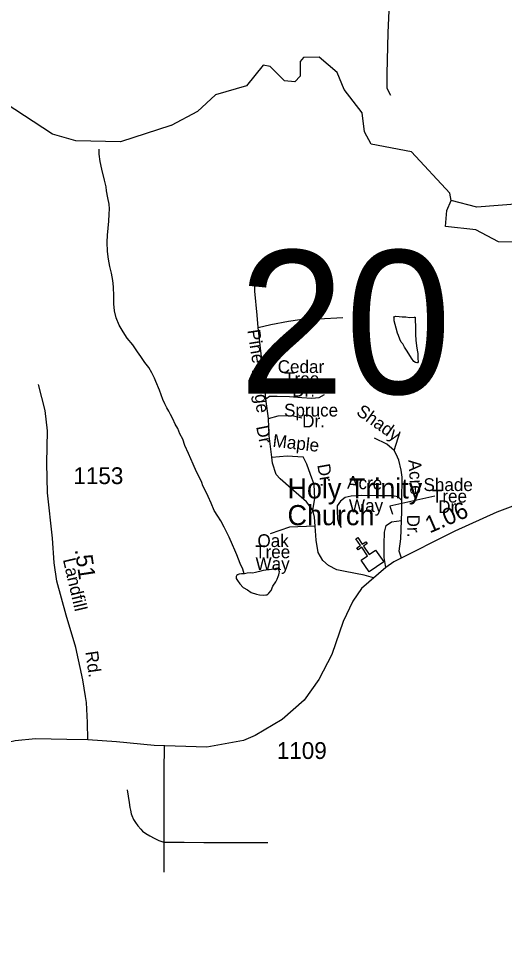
# Model space of a CAD drawing. Extents: x 2126262 to 2293712, y 749403 to 919119.
# Drawn here: x 2183667 to 2187286, y 837855 to 844700 of the extents above; entities that cross this region are included whole.
import ezdxf

# ---------------------------------------------------------------- set-up
doc = ezdxf.new("R2010")
doc.units = 0
for name, color, linetype in [('Exist Cultural Church CELL', 7, 'Continuous'), ('Exist Cultural Church Label', 7, 'Continuous'), ('Exist Hydrographic Creek Single Shore', 7, 'Continuous'), ('Exist Hydrographic Lake Shore', 7, 'Continuous'), ('Exist Hydrographic Misc Water Feature', 7, 'Continuous'), ('Exist Road Non-System Type 51', 7, 'Continuous'), ('Exist Road Non-System Type 51 Label', 7, 'Continuous'), ('Exist Road Secondary Mileage Hundredths English Label', 7, 'Continuous'), ('Exist Road Secondary Structure Standard Bridge Number Label', 7, 'Continuous'), ('Exist Road Secondary Type 41 Attributed', 7, 'Continuous'), ('Exist Road Secondary Type 51 Attributed', 7, 'Continuous'), ('Exist Road Secondary Type 51 Label', 7, 'Continuous'), ('Exist Road Secondary Type 51 Number Label', 7, 'Continuous')]:
    doc.layers.add(name, color=color, linetype=linetype)

msp = doc.modelspace()

# ---------------------------------------------------------------- linework, layer by layer
at = {"layer": 'Exist Cultural Church CELL'}
msp.add_lwpolyline([(2186217.6, 840671), (2186264.6, 840703.1), (2186221.8, 840766), (2186195.4, 840748), (2186186.4, 840761.2), (2186212.8, 840779.2), (2186179, 840829), (2186192.3, 840838), (2186226.1, 840788.2), (2186252.5, 840806.2), (2186261.5, 840793), (2186235.1, 840775), (2186277.9, 840712.1), (2186325.6, 840744.4), (2186385.5, 840656.4), (2186277.5, 840582.9)], close=True, dxfattribs=at)
at = {"layer": 'Exist Hydrographic Creek Single Shore'}
for points in [[(2186887.5, 843344.7), (2186878.5, 843400.7), (2186593.5, 843708.4), (2186292.5, 843763.9), (2186242.4, 843856.7), (2186224.4, 843998.1), (2186090.5, 844171.6), (2186039.4, 844297.2), (2185905.5, 844411.5), (2185788.4, 844410.6), (2185763.4, 844378.4), (2185764.5, 844270.1), (2185723.4, 844228.4), (2185647.4, 844236.4), (2185539.5, 844343.6), (2185488.5, 844351.3), (2185365.4, 844199.6), (2185132.5, 844132.3), (2184999.4, 844007.1), (2184803.4, 843904.4)], [(2184800.5, 843902.9), (2184427.5, 843782.7), (2184094.5, 843789.6), (2183919.4, 843839.1), (2183568.3, 844069.5), (2183534.5, 844080)]]:
    msp.add_lwpolyline(points, dxfattribs=at)
at = {"layer": 'Exist Hydrographic Lake Shore'}
for points in [[(2187239.4, 843038.9), (2187071.5, 843127.7), (2186846.5, 843152), (2186854.5, 843270), (2186887.5, 843344.7)], [(2187979.4, 843125.3), (2187737.5, 843274.7), (2187395.4, 843321.1), (2187079.5, 843294.9), (2186887.5, 843344.7)], [(2187979.4, 843125.3), (2187989.5, 842934.8), (2187664.5, 843033.4), (2187239.4, 843038.9)]]:
    msp.add_lwpolyline(points, dxfattribs=at)
at = {"layer": 'Exist Hydrographic Misc Water Feature'}
for points in [[(2184802.8, 843904.1), (2184800.5, 843902.9)], [(2184816.4, 841722), (2184798.2, 841753.9), (2184786.1, 841777.8), (2184771.7, 841803.8), (2184756.1, 841833.7), (2184741.8, 841865.8), (2184717.6, 841935.8), (2184689.3, 841999.7), (2184679.2, 842023.7), (2184659.1, 842063.6), (2184636.8, 842103.3), (2184606.6, 842141.2), (2184578.3, 842185), (2184552.1, 842220.9), (2184517.9, 842272.7), (2184477.5, 842322.4), (2184447.3, 842368.2), (2184417, 842418), (2184394.8, 842471.9), (2184382.5, 842525.8), (2184376, 842575.8), (2184375.8, 842633.8), (2184373.5, 842703.7), (2184369.4, 842749.7), (2184358.7, 842805.6), (2184346.6, 842853.6), (2184336.4, 842909.5), (2184330, 842965.4), (2184327.6, 843035.3), (2184329.2, 843087.4), (2184335.2, 843139.4), (2184338.8, 843191.3), (2184342.5, 843243.4), (2184344.4, 843283.4), (2184342.1, 843319.3), (2184331.9, 843365.3), (2184323.5, 843417.3), (2184319.4, 843447.2), (2184307.1, 843497.1), (2184286.6, 843579), (2184274.3, 843636.9), (2184268.1, 843690.8), (2184267.9, 843726.8)], [(2186495.6, 842341.5), (2186487.6, 842359.4), (2186477.3, 842395.2), (2186462.8, 842451.2), (2186462.8, 842473.1), (2186460.7, 842481.1), (2186476.5, 842485.2), (2186500.5, 842483.4), (2186522.9, 842479.6), (2186550.5, 842479.8), (2186578.8, 842476), (2186612.5, 842478.2), (2186620.5, 842478.3), (2186620.9, 842448.2), (2186623.1, 842416.2), (2186621.5, 842348.3), (2186625.8, 842306.3), (2186630.1, 842264.4), (2186634.4, 842232.4), (2186638.5, 842206.4), (2186640.6, 842188.4), (2186640.8, 842164.5), (2186642.8, 842150.5), (2186643, 842146.5), (2186637.1, 842138.4), (2186631.1, 842138.4), (2186621.1, 842140.4), (2186609, 842148.2), (2186592.8, 842172.1), (2186560.4, 842225.9), (2186540.3, 842255.7), (2186528, 842279.7), (2186516.1, 842291.6), (2186505.8, 842313.5), (2186495.6, 842341.5)], [(2185346.3, 840568), (2185336, 840601.9), (2185317.8, 840645.8), (2185293.4, 840709.6), (2185277.2, 840743.5), (2185260.8, 840783.4), (2185234.3, 840841.2), (2185197.8, 840914.9), (2185173.6, 840962.7), (2185151.3, 840996.6), (2185125, 841040.3), (2185102.5, 841094.2), (2185078.3, 841144), (2185062.1, 841179.8), (2185039.7, 841223.7), (2185031.5, 841247.6), (2185011.2, 841289.5), (2184993, 841327.4), (2184966.7, 841385.1), (2184932.1, 841462.9), (2184905.8, 841522.7), (2184889.6, 841570.6), (2184869.1, 841610.4), (2184852.9, 841650.3), (2184832.8, 841682.1), (2184816.4, 841722)], [(2185346.3, 840568), (2185326.4, 840567.9), (2185310.4, 840565.8), (2185302.4, 840563.6), (2185300.3, 840559.7), (2185296.2, 840559.7), (2185292.3, 840557.6), (2185286.4, 840547.6), (2185286.6, 840533.6), (2185296.6, 840517.7), (2185314.9, 840493.8), (2185340.7, 840466), (2185371.1, 840448.2), (2185399, 840428.4), (2185439.4, 840416.7), (2185461.3, 840412.8), (2185487.3, 840409), (2185507.2, 840411.1), (2185515.2, 840413.2), (2185523.2, 840417.2), (2185531, 840425.3), (2185547, 840445.4), (2185560.8, 840475.5), (2185582.5, 840507.7), (2185592.3, 840529.7), (2185600.3, 840547.7), (2185606.3, 840561.8), (2185608.1, 840573.8), (2185610, 840583.8), (2185608.1, 840591.8), (2185603.8, 840601.7), (2185599.7, 840607.7), (2185591.7, 840611.7), (2185581.9, 840607.6), (2185565.9, 840603.5), (2185550.1, 840601.4), (2185534.1, 840599.3), (2185518.1, 840597.2), (2185508.1, 840595.1), (2185488.2, 840593), (2185462.1, 840584.8), (2185432, 840578.6), (2185410, 840574.4), (2185392, 840576.3), (2185370.1, 840574.2), (2185350.4, 840568.1), (2185346.3, 840568)]]:
    msp.add_lwpolyline(points, dxfattribs=at)
at = {"layer": 'Exist Road Non-System Type 51'}
for p, q in [((2185527.1, 841724.1), (2185508.9, 841870.7)), ((2186464, 841484.9), (2186508.6, 841627.3))]:
    msp.add_line(p, q, dxfattribs=at)
for points in [[(2186454.6, 845543.1), (2186446.2, 845256.9), (2186415.5, 844593.6), (2186407.9, 844287.2), (2186409.3, 844181.1), (2186437.2, 844129.4)], [(2185450.3, 842401.6), (2185444.8, 842493.8), (2185426.6, 842671.7), (2185429.4, 842801.6)], [(2185450.3, 842401.6), (2185545.2, 842422.6), (2185676.4, 842449.1), (2185761.4, 842460.3), (2185899.6, 842464.4), (2186080.9, 842475.6)], [(2185508.9, 841870.7), (2185489.4, 842073.1), (2185450.3, 842401.6)], [(2185508.9, 841870.7), (2185535.4, 841890.2), (2185592.6, 841890.2), (2185683.3, 841887.4), (2185775.4, 841880.5), (2185850.7, 841874.9), (2185906.5, 841880.5), (2185945.6, 841902.8)], [(2185527.1, 841724.1), (2185599.6, 841743.6), (2185704.3, 841745), (2185775.4, 841728.3)], [(2185553.6, 841435.9), (2185534.1, 841595.1), (2185527.1, 841724.1)], [(2186464, 841484.9), (2186408.2, 841533.7), (2186316.1, 841578.4)], [(2185553.6, 841435.9), (2185668, 841445.7), (2185785.2, 841438.7)], [(2185874.5, 840922.1), (2185871.7, 840990.5), (2185859.1, 841042.1), (2185811.7, 841103.6), (2185698, 841203.4), (2185615.7, 841274.6), (2185586.4, 841308.1), (2185557.1, 841390.5), (2185553.6, 841435.9)], [(2185859.1, 841042.1), (2185872.5, 841128.6), (2185868.2, 841231.8), (2185841.8, 841306.4), (2185813.3, 841383.3), (2185785.2, 841438.7)], [(2186519.8, 841113.3), (2186523.9, 841287.1), (2186515.5, 841340.1), (2186498.8, 841414.1), (2186479.3, 841458.3), (2186464, 841484.9)], [(2186519.8, 841113.3), (2186493.3, 841141.2), (2186448.6, 841148.2), (2186353.7, 841149.6), (2186218.4, 841151), (2186144.5, 841146.8), (2186098.4, 841137), (2186063.6, 841107.7), (2186039.9, 841074.2), (2186038.5, 841037.9), (2186041.2, 840977.8), (2186048.2, 840945.7), (2186069.1, 840913.6)], [(2186518.4, 840963.9), (2186519.8, 841030.9), (2186519.8, 841113.3)], [(2186402.6, 840616.6), (2186390, 840689.2), (2186388.6, 840789.7), (2186392.8, 840877.7), (2186404, 840928), (2186443.1, 840954.5), (2186518.4, 840963.9)], [(2186518.4, 840684.6), (2186501.6, 840736.3), (2186512.8, 840828.4), (2186518.4, 840963.9)], [(2185874.5, 840922.1), (2185746.1, 840917.9), (2185684.7, 840915.1), (2185541, 840864.8)], [(2186310.4, 840537.4), (2186239.3, 840558.3), (2186098.4, 840584.9), (2186035.6, 840598.8), (2185974.2, 840629.5), (2185933.8, 840668.6), (2185897.5, 840725.9), (2185882.1, 840818), (2185874.5, 840922.1)], [(2184750.6, 839294.4), (2184750.2, 839091.9), (2184749.8, 838901.7), (2184749.6, 838571.6)], [(2184475.2, 838961), (2184491.2, 838868.2), (2184496.5, 838830.7), (2184500.8, 838809.4), (2184506.8, 838784), (2184511.7, 838769.7), (2184524.4, 838740.6), (2184538.6, 838717.3), (2184555, 838693.6), (2184577.3, 838667.8), (2184590.2, 838653.9), (2184614.2, 838635.7), (2184644, 838618.1), (2184676, 838602), (2184711.4, 838585.5), (2184749.6, 838571.6)], [(2184749.6, 838571.6), (2184749.2, 838528.6), (2184749, 838348.2)], [(2184749.6, 838571.6), (2184901.1, 838571.1), (2185047.7, 838570.6), (2185194.3, 838570.2), (2185340.7, 838569.8), (2185522.8, 838569.1)]]:
    msp.add_lwpolyline(points, dxfattribs=at)
at = {"layer": 'Exist Road Non-System Type 51 Label'}
msp.add_lwpolyline([(2186766.2, 841144.9), (2186431.9, 841071.9), (2186450.1, 841011.1)], dxfattribs=at)
at = {"layer": 'Exist Road Secondary Type 41 Attributed'}
msp.add_lwpolyline([(2184165.8, 839656.9), (2184147.5, 839779), (2184094.4, 840020.7), (2184021.9, 840260.9), (2183952.9, 840514), (2183933.3, 840649.4), (2183919.3, 840834.2), (2183882.3, 841171.4), (2183878.1, 841392), (2183884.4, 841632.9), (2183866.3, 841783.7), (2183817.4, 841977.8)], dxfattribs=at)
at = {"layer": 'Exist Road Secondary Type 51 Attributed'}
for points in [[(2187367.5, 841079.6), (2187228, 841026.6), (2186916.2, 840884.9), (2186462, 840656.6), (2186402.6, 840616.6), (2186221.4, 840459), (2186156.5, 840366.1), (2186084.5, 840213.9), (2186000.8, 839968.2), (2185903.2, 839781.1), (2185794.3, 839627.5), (2185629.7, 839485), (2185429.5, 839365.7), (2185341.6, 839328), (2185070.3, 839279.8), (2184676.8, 839290.9), (2184397.8, 839318.9), (2184184.4, 839332.8)], [(2184184.4, 839332.8), (2184181, 839463.5), (2184172.6, 839611.5), (2184165.8, 839656.9)], [(2184184.4, 839332.8), (2184026.7, 839337), (2183795.1, 839339.8), (2183641.7, 839325.9), (2183513.3, 839295.1), (2183396.8, 839231.6), (2183301.9, 839157.6), (2183233.6, 839075.2), (2183072.4, 838823.2), (2182965, 838650), (2182802.5, 838395.2), (2182713.2, 838300.3), (2182618.3, 838224.9), (2182514.4, 838158.5), (2182367.9, 838094.3), (2181859.4, 837916.3), (2181694.8, 837854.8)]]:
    msp.add_lwpolyline(points, dxfattribs=at)

# ---------------------------------------------------------------- texts
at = {"layer": 'Exist Cultural Church Label'}
for s, p in [('Holy Trinity', (2185669.7, 841129.1)), ('Church', (2185669.7, 840929.9))]:
    msp.add_text(s, height=150, dxfattribs=at).set_placement(p)
at = {"layer": 'Exist Road Non-System Type 51 Label'}
for s, rotation, p in [('Pine', 278.76141, (2185370.5, 842379.9)), ('Ridge', 276.61047, (2185403.5, 842090.3)), ('Shady', 324.65199, (2186174.8, 841758)), ('Dr.', 281.65105, (2185435.3, 841662.9)), ('Maple', 353.65359, (2185556, 841513.8)), ('Dr.', 279.9981, (2185890.3, 841378.5)), ('Acre', 273.57286, (2186569.4, 841414.8)), ('Acre', 358.40729, (2186112.3, 841201.4)), ('Way', 0.84579, (2186128.1, 841026.3)), ('Dr.', 271.55448, (2186557.5, 841007.4))]:
    msp.add_text(s, height=95, rotation=rotation, dxfattribs=at).set_placement(p)
for s, p in [('Cedar', (2185596.6, 842062.2)), ('Tree', (2185644.9, 841971.9)), ('Dr.', (2185705.3, 841886.1)), ('Spruce', (2185643.9, 841738.5)), ('Dr.', (2185778.7, 841657.2)), ('Shade', (2186681.7, 841184.2)), ('Tree', (2186744.7, 841098.5)), ('Dr.', (2186791.6, 841019.8)), ('Oak', (2185445.8, 840767.7)), ('Tree', (2185428.7, 840684.3)), ('Way', (2185431.7, 840596.4))]:
    msp.add_text(s, height=95, dxfattribs=at).set_placement(p)
at = {"layer": 'Exist Road Secondary Mileage Hundredths English Label'}
for s, rotation, p in [('1.06', 23.3391, (2186727.7, 840868.1)), ('.51', 278.40333, (2184085.8, 840749))]:
    msp.add_text(s, height=125, rotation=rotation, dxfattribs=at).set_placement(p)
at = {"layer": 'Exist Road Secondary Structure Standard Bridge Number Label'}
msp.add_text('20', height=1066.27, dxfattribs=at).set_placement((2185305.2, 841907.8))
at = {"layer": 'Exist Road Secondary Type 51 Label'}
for s, rotation, p in [('Landfill', 283.10229, (2183997.1, 840674.8)), ('Rd.', 278.40333, (2184164.1, 839988))]:
    msp.add_text(s, height=95, rotation=rotation, dxfattribs=at).set_placement(p)
at = {"layer": 'Exist Road Secondary Type 51 Number Label'}
for s, p in [('1153', (2184076, 841235.8)), ('1109', (2185590, 839191.1))]:
    msp.add_text(s, height=125, dxfattribs=at).set_placement(p)

doc.saveas('drawing.dxf')
